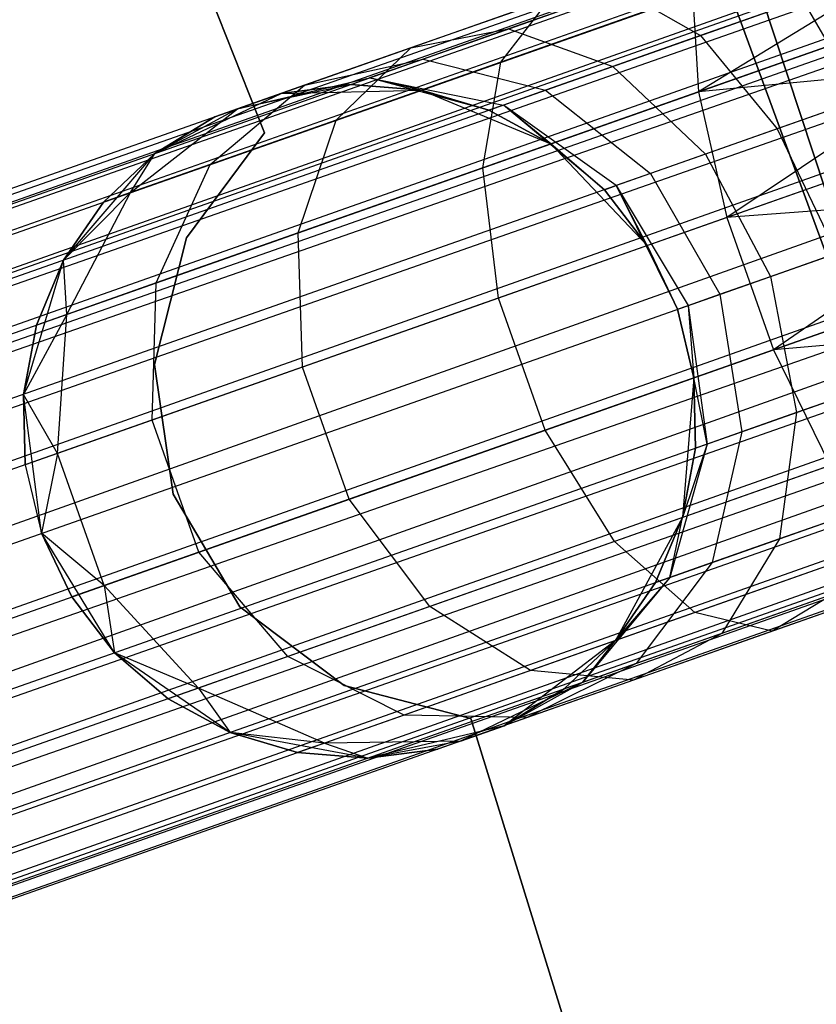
# Model space of a CAD drawing. Extents: x -189 to 189, y -189 to 189.
# Tile 504 of 591: x 56.01 to 58.37, y 18.37 to 21.29. Entities that reach past the tile are written whole.
import ezdxf

# ---------------------------------------------------------------- set-up
doc = ezdxf.new("R2010")
doc.units = 0
doc.header["$LTSCALE"] = 25.4
doc.layers.get('0').update_dxf_attribs({"linetype": 'CONTINUOUS'})

# ---------------------------------------------------------------- blocks, each defined once
blk = doc.blocks.new('CAMELEON-KENAI-C-12244_STL')
at = {"color": 0}
for p, q in [((158.5847, 56.9424, -9.3955), (40.4625, 15.3177, -9.3955)), ((158.5847, 56.9424, -9.3955), (40.4625, 15.3177, -9.6045)), ((158.5847, 56.9424, -9.3955), (40.4625, 15.3177, -9.3955)), ((158.5847, 56.9424, -9.3955), (40.4625, 15.3177, -9.6045)), ((158.5847, 56.9424, -9.3955), (40.477, 15.2767, -9.809)), ((158.5847, 56.9424, -9.3955), (40.477, 15.2767, -9.809)), ((158.5992, 56.9014, -9.809), (40.477, 15.2767, -9.809)), ((158.5992, 56.9014, -9.809), (40.477, 15.2767, -9.809)), ((158.5992, 56.9014, -9.809), (40.5052, 15.1965, -10)), ((158.5992, 56.9014, -9.809), (40.5052, 15.1965, -10)), ((158.5992, 56.9014, -9.809), (40.5461, 15.0806, -10.1691)), ((158.5992, 56.9014, -9.809), (40.5461, 15.0806, -10.1691)), ((158.6274, 56.8212, -9), (40.4625, 15.3177, -9.3955)), ((158.6274, 56.8212, -9), (40.4625, 15.3177, -9.3955)), ((158.6274, 56.8212, -9), (40.477, 15.2767, -9.191)), ((158.6274, 56.8212, -9), (40.477, 15.2767, -9.191)), ((40.5052, 15.1965, -9), (158.6274, 56.8212, -9)), ((40.5052, 15.1965, -9), (158.6274, 56.8212, -9)), ((40.5461, 15.0806, -8.8309), (158.6274, 56.8212, -9)), ((40.5461, 15.0806, -8.8309), (158.6274, 56.8212, -9)), ((158.6683, 56.7053, -10.1691), (40.5461, 15.0806, -10.1691)), ((158.6683, 56.7053, -10.1691), (40.5461, 15.0806, -10.1691)), ((158.6683, 56.7053, -10.1691), (40.5977, 14.9341, -10.309)), ((158.6683, 56.7053, -10.1691), (40.5977, 14.9341, -10.309)), ((40.5461, 15.0806, -8.8309), (158.7199, 56.5588, -8.691)), ((40.5461, 15.0806, -8.8309), (158.7199, 56.5588, -8.691)), ((40.5977, 14.9341, -8.691), (158.7199, 56.5588, -8.691)), ((40.5977, 14.9341, -8.691), (158.7199, 56.5588, -8.691)), ((158.7801, 56.388, -10.4135), (40.5977, 14.9341, -10.309)), ((158.7801, 56.388, -10.4135), (40.5977, 14.9341, -10.309)), ((158.7801, 56.388, -10.4135), (40.6579, 14.7633, -10.4135)), ((158.7801, 56.388, -10.4135), (40.6579, 14.7633, -10.4135)), ((40.7239, 14.5758, -10.4781), (158.7801, 56.388, -10.4135)), ((40.7239, 14.5758, -10.4781), (158.7801, 56.388, -10.4135)), ((40.7931, 14.3797, -10.5), (158.7801, 56.388, -10.4135)), ((40.7931, 14.3797, -10.5), (158.7801, 56.388, -10.4135)), ((40.5977, 14.9341, -8.691), (158.8462, 56.2005, -8.5219)), ((40.5977, 14.9341, -8.691), (158.8462, 56.2005, -8.5219)), ((40.6579, 14.7633, -8.5864), (158.8462, 56.2005, -8.5219)), ((40.6579, 14.7633, -8.5864), (158.8462, 56.2005, -8.5219)), ((158.8462, 56.2005, -8.5219), (40.7239, 14.5758, -8.5219)), ((158.8462, 56.2005, -8.5219), (40.7239, 14.5758, -8.5219)), ((40.7931, 14.3797, -8.5), (158.9153, 56.0044, -8.5)), ((40.7931, 14.3797, -8.5), (158.9153, 56.0044, -8.5)), ((40.7931, 14.3797, -10.5), (158.9153, 56.0044, -10.5)), ((40.7931, 14.3797, -10.5), (158.9153, 56.0044, -10.5)), ((40.8622, 14.1836, -10.4781), (158.9153, 56.0044, -10.5)), ((40.8622, 14.1836, -10.4781), (158.9153, 56.0044, -10.5)), ((40.9282, 13.9961, -10.4135), (158.9153, 56.0044, -10.5)), ((40.9282, 13.9961, -10.4135), (158.9153, 56.0044, -10.5)), ((40.8622, 14.1836, -8.5219), (158.9844, 55.8083, -8.5219)), ((40.8622, 14.1836, -8.5219), (158.9844, 55.8083, -8.5219)), ((159.0504, 55.6208, -10.4135), (40.9282, 13.9961, -10.4135)), ((159.0504, 55.6208, -10.4135), (40.9282, 13.9961, -10.4135)), ((159.0504, 55.6208, -10.4135), (40.9884, 13.8254, -10.309)), ((159.0504, 55.6208, -10.4135), (40.9884, 13.8254, -10.309)), ((159.0504, 55.6208, -10.4135), (41.04, 13.6788, -10.1691)), ((159.0504, 55.6208, -10.4135), (41.04, 13.6788, -10.1691)), ((40.8622, 14.1836, -8.5219), (159.1106, 55.45, -8.691)), ((40.8622, 14.1836, -8.5219), (159.1106, 55.45, -8.691)), ((40.9282, 13.9961, -8.5864), (159.1106, 55.45, -8.691)), ((40.9282, 13.9961, -8.5864), (159.1106, 55.45, -8.691)), ((159.1106, 55.45, -8.691), (40.9884, 13.8254, -8.691)), ((159.1106, 55.45, -8.691), (40.9884, 13.8254, -8.691)), ((159.1622, 55.3035, -10.1691), (41.04, 13.6788, -10.1691)), ((159.1622, 55.3035, -10.1691), (41.04, 13.6788, -10.1691)), ((159.1622, 55.3035, -10.1691), (41.0809, 13.5629, -10)), ((159.1622, 55.3035, -10.1691), (41.0809, 13.5629, -10)), ((159.1622, 55.3035, -10.1691), (41.1091, 13.4827, -9.809)), ((159.1622, 55.3035, -10.1691), (41.1091, 13.4827, -9.809)), ((40.9884, 13.8254, -8.691), (159.2031, 55.1876, -9)), ((40.9884, 13.8254, -8.691), (159.2031, 55.1876, -9)), ((41.04, 13.6788, -8.8309), (159.2031, 55.1876, -9)), ((41.04, 13.6788, -8.8309), (159.2031, 55.1876, -9)), ((159.2031, 55.1876, -9), (41.0809, 13.5629, -9)), ((159.2031, 55.1876, -9), (41.0809, 13.5629, -9)), ((159.2031, 55.1876, -9), (41.1091, 13.4827, -9.191)), ((159.2031, 55.1876, -9), (41.1091, 13.4827, -9.191)), ((159.2314, 55.1074, -9.809), (41.1091, 13.4827, -9.809)), ((159.2314, 55.1074, -9.809), (41.1091, 13.4827, -9.809)), ((159.2314, 55.1074, -9.809), (41.1236, 13.4417, -9.6045)), ((159.2314, 55.1074, -9.809), (41.1236, 13.4417, -9.3955)), ((159.2314, 55.1074, -9.809), (41.1236, 13.4417, -9.6045)), ((159.2314, 55.1074, -9.809), (41.1236, 13.4417, -9.3955)), ((159.2458, 55.0664, -9.3955), (41.1091, 13.4827, -9.191)), ((159.2458, 55.0664, -9.3955), (41.1091, 13.4827, -9.191)), ((159.2458, 55.0664, -9.3955), (41.1236, 13.4417, -9.3955)), ((159.2458, 55.0664, -9.3955), (41.1236, 13.4417, -9.3955)), ((55.7005, 23.5596, -165), (56.7332, 20.9527, -165)), ((56.7332, 20.9527, -167), (55.7005, 23.5596, -167)), ((56.7332, 20.9527, -167), (55.7005, 23.5596, -167)), ((55.7005, 23.5596, -165), (56.7332, 20.9527, -165)), ((57.348, 23.4626, -167), (58.9415, 19.1125, -167)), ((58.9415, 19.1125, -168), (57.348, 23.4626, -168)), ((57.348, 23.4626, -167), (58.9415, 19.1125, -167)), ((58.9415, 19.1125, -168), (57.348, 23.4626, -168)), ((58.1184, 21.6283, -160.5), (59.5882, 17.1721, -160.5)), ((59.5882, 17.1721, -170), (58.1184, 21.6283, -170)), ((59.5882, 17.1721, -170), (58.1184, 21.6283, -170)), ((58.1184, 21.6283, -160.5), (59.5882, 17.1721, -160.5)), ((58.6546, 21.4618, -158.8309), (58.0206, 21.0737, -158.7867)), ((58.6546, 21.4618, -158.8309), (58.0206, 21.0737, -158.7867)), ((58.0035, 21.3627, -159.0852), (57.4348, 21.1623, -159.3349)), ((58.0035, 21.3627, -159.0852), (57.4348, 21.1623, -159.3349)), ((57.7881, 21.3769, -160.0356), (57.4578, 21.2605, -160.3043)), ((57.7881, 21.3769, -160.0356), (57.4578, 21.2605, -160.3043)), ((57.7881, 21.3769, -160.0356), (58.027, 21.2407, -160.3474)), ((57.7881, 21.3769, -160.0356), (58.027, 21.2407, -160.3474)), ((58.0035, 21.3627, -159.0852), (58.0206, 21.0737, -158.7867)), ((58.0035, 21.3627, -159.0852), (58.0206, 21.0737, -158.7867)), ((57.5786, 21.3492, -159.6774), (57.1675, 21.2043, -160.0119)), ((57.5786, 21.3492, -159.6774), (57.1675, 21.2043, -160.0119)), ((57.4348, 21.1623, -159.3349), (57.5786, 21.3492, -159.6774)), ((57.4348, 21.1623, -159.3349), (57.5786, 21.3492, -159.6774)), ((58.3298, 21.3474, -160.2145), (58.027, 21.2407, -160.3474)), ((58.3298, 21.3474, -160.2145), (58.027, 21.2407, -160.3474)), ((58.3298, 21.3474, -160.2145), (58.5012, 21.0511, -160.4506)), ((58.3298, 21.3474, -160.2145), (58.5012, 21.0511, -160.4506)), ((58.7063, 21.3153, -158.691), (58.0206, 21.0737, -158.7867)), ((58.7063, 21.3153, -158.691), (58.0206, 21.0737, -158.7867)), ((57.1675, 21.2043, -160.0119), (57.4578, 21.2605, -160.3043)), ((57.1675, 21.2043, -160.0119), (57.4578, 21.2605, -160.3043)), ((57.4578, 21.2605, -160.3043), (57.2043, 21.1712, -160.6545)), ((57.4578, 21.2605, -160.3043), (57.2043, 21.1712, -160.6545)), ((57.4578, 21.2605, -160.3043), (57.7671, 21.1491, -160.5589)), ((57.4578, 21.2605, -160.3043), (57.7671, 21.1491, -160.5589)), ((58.027, 21.2407, -160.3474), (57.7671, 21.1491, -160.5589)), ((58.027, 21.2407, -160.3474), (57.7671, 21.1491, -160.5589)), ((58.027, 21.2407, -160.3474), (58.2541, 20.964, -160.5591)), ((58.027, 21.2407, -160.3474), (58.2541, 20.964, -160.5591)), ((57.1675, 21.2043, -160.0119), (56.8521, 21.0932, -160.4477)), ((57.1675, 21.2043, -160.0119), (56.8521, 21.0932, -160.4477)), ((56.9465, 20.9902, -159.7322), (57.1675, 21.2043, -160.0119)), ((56.9465, 20.9902, -159.7322), (57.1675, 21.2043, -160.0119)), ((56.8521, 21.0932, -160.4477), (57.2043, 21.1712, -160.6545)), ((56.8521, 21.0932, -160.4477), (57.2043, 21.1712, -160.6545)), ((57.4348, 21.1623, -159.3349), (56.9465, 20.9902, -159.7322)), ((57.4348, 21.1623, -159.3349), (56.9465, 20.9902, -159.7322)), ((57.2043, 21.1712, -160.6545), (57.045, 21.1151, -161.0623)), ((57.2043, 21.1712, -160.6545), (57.045, 21.1151, -161.0623)), ((57.2043, 21.1712, -160.6545), (57.5676, 21.0788, -160.8346)), ((57.2043, 21.1712, -160.6545), (57.5676, 21.0788, -160.8346)), ((57.3816, 20.8485, -159.0673), (57.4348, 21.1623, -159.3349)), ((57.3816, 20.8485, -159.0673), (57.4348, 21.1623, -159.3349)), ((57.7671, 21.1491, -160.5589), (57.5676, 21.0788, -160.8346)), ((57.7671, 21.1491, -160.5589), (57.5676, 21.0788, -160.8346)), ((57.7671, 21.1491, -160.5589), (58.0419, 20.8892, -160.7318)), ((57.7671, 21.1491, -160.5589), (58.0419, 20.8892, -160.7318)), ((58.7664, 21.1446, -158.5865), (58.0206, 21.0737, -158.7867)), ((58.7664, 21.1446, -158.5865), (58.0206, 21.0737, -158.7867)), ((58.7664, 21.1446, -158.5865), (58.1055, 20.7009, -158.6233)), ((58.7664, 21.1446, -158.5865), (58.1055, 20.7009, -158.6233)), ((56.6538, 21.0233, -160.9553), (57.045, 21.1151, -161.0623)), ((56.6538, 21.0233, -160.9553), (57.045, 21.1151, -161.0623)), ((56.9907, 21.0959, -161.5), (56.6538, 21.0233, -160.9553)), ((56.9907, 21.0959, -161.5), (56.6538, 21.0233, -160.9553)), ((56.9907, 21.0959, -161.5), (56.7834, 21.069, -161.5)), ((56.7834, 21.069, -167), (56.9907, 21.0959, -161.5)), ((56.9907, 21.0959, -161.5), (56.7834, 21.069, -161.5)), ((56.7834, 21.069, -167), (56.9907, 21.0959, -161.5)), ((56.9907, 21.0959, -161.5), (57.045, 21.1151, -161.0623)), ((56.9907, 21.0959, -161.5), (57.045, 21.1151, -161.0623)), ((57.1991, 21.0792, -161.5), (56.9907, 21.0959, -161.5)), ((56.9907, 21.0959, -161.5), (57.1991, 21.0792, -167)), ((56.9907, 21.0959, -161.5), (57.1991, 21.0792, -167)), ((57.1991, 21.0792, -161.5), (56.9907, 21.0959, -161.5)), ((57.045, 21.1151, -161.0623), (57.4422, 21.0346, -161.1555)), ((57.3994, 21.0195, -161.5), (57.045, 21.1151, -161.0623)), ((57.1991, 21.0792, -161.5), (57.045, 21.1151, -161.0623)), ((57.3994, 21.0195, -161.5), (57.045, 21.1151, -161.0623)), ((57.1991, 21.0792, -161.5), (57.045, 21.1151, -161.0623)), ((57.045, 21.1151, -161.0623), (57.4422, 21.0346, -161.1555)), ((56.4078, 20.8905, -167), (56.7834, 21.069, -167)), ((56.4078, 20.8905, -167), (56.7834, 21.069, -167)), ((56.5718, 20.8582, -160.25), (56.8521, 21.0932, -160.4477)), ((56.5718, 20.8582, -160.25), (56.8521, 21.0932, -160.4477)), ((56.5862, 20.9995, -161.5), (56.7834, 21.069, -167)), ((56.5862, 20.9995, -161.5), (56.7834, 21.069, -167)), ((56.8521, 21.0932, -160.4477), (56.6538, 21.0233, -160.9553)), ((56.8521, 21.0932, -160.4477), (56.6538, 21.0233, -160.9553)), ((56.7834, 21.069, -161.5), (56.6538, 21.0233, -160.9553)), ((56.7834, 21.069, -161.5), (56.6538, 21.0233, -160.9553)), ((56.7834, 21.069, -167), (57.1991, 21.0792, -167)), ((56.7834, 21.069, -167), (57.1991, 21.0792, -167)), ((56.7834, 21.069, -161.5), (56.7834, 21.069, -167)), ((56.7834, 21.069, -161.5), (56.7834, 21.069, -167)), ((57.1991, 21.0792, -167), (57.583, 20.9195, -167)), ((57.3994, 21.0195, -161.5), (57.1991, 21.0792, -161.5)), ((57.1991, 21.0792, -167), (57.3994, 21.0195, -161.5)), ((57.1991, 21.0792, -167), (57.583, 20.9195, -167)), ((57.1991, 21.0792, -161.5), (57.1991, 21.0792, -167)), ((57.1991, 21.0792, -161.5), (57.1991, 21.0792, -167)), ((57.3994, 21.0195, -161.5), (57.1991, 21.0792, -161.5)), ((57.1991, 21.0792, -167), (57.3994, 21.0195, -161.5)), ((58.0206, 21.0737, -158.7867), (57.3816, 20.8485, -159.0673)), ((58.0206, 21.0737, -158.7867), (57.3816, 20.8485, -159.0673)), ((57.5676, 21.0788, -160.8346), (57.4422, 21.0346, -161.1555)), ((57.5676, 21.0788, -160.8346), (57.4422, 21.0346, -161.1555)), ((57.5676, 21.0788, -160.8346), (57.879, 20.8319, -160.9568)), ((57.5676, 21.0788, -160.8346), (57.879, 20.8319, -160.9568)), ((58.0206, 21.0737, -158.7867), (58.1055, 20.7009, -158.6233)), ((58.0206, 21.0737, -158.7867), (58.1055, 20.7009, -158.6233)), ((58.5012, 21.0511, -160.4506), (58.2541, 20.964, -160.5591)), ((58.5012, 21.0511, -160.4506), (58.2541, 20.964, -160.5591)), ((56.3362, 20.7752, -160.853), (56.6538, 21.0233, -160.9553)), ((56.3362, 20.7752, -160.853), (56.6538, 21.0233, -160.9553)), ((56.6538, 21.0233, -160.9553), (56.4078, 20.8905, -161.5)), ((56.6538, 21.0233, -160.9553), (56.4078, 20.8905, -161.5)), ((56.6538, 21.0233, -160.9553), (56.5862, 20.9995, -161.5)), ((56.6538, 21.0233, -160.9553), (56.5862, 20.9995, -161.5)), ((57.4422, 21.0346, -161.1555), (57.3994, 21.0195, -161.5)), ((57.4422, 21.0346, -161.1555), (57.3994, 21.0195, -161.5)), ((57.583, 20.9195, -161.5), (57.3994, 21.0195, -161.5)), ((57.3994, 21.0195, -161.5), (57.583, 20.9195, -167)), ((57.3994, 21.0195, -161.5), (57.583, 20.9195, -167)), ((57.583, 20.9195, -161.5), (57.3994, 21.0195, -161.5)), ((57.7767, 20.7958, -161.2188), (57.4422, 21.0346, -161.1555)), ((57.7417, 20.7835, -161.5), (57.4422, 21.0346, -161.1555)), ((57.7767, 20.7958, -161.2188), (57.4422, 21.0346, -161.1555)), ((57.7417, 20.7835, -161.5), (57.4422, 21.0346, -161.1555)), ((57.583, 20.9195, -161.5), (57.4422, 21.0346, -161.1555)), ((57.583, 20.9195, -161.5), (57.4422, 21.0346, -161.1555)), ((56.5862, 20.9995, -161.5), (56.4078, 20.8905, -161.5)), ((56.4078, 20.8905, -167), (56.5862, 20.9995, -161.5)), ((56.5862, 20.9995, -161.5), (56.4078, 20.8905, -161.5)), ((56.4078, 20.8905, -167), (56.5862, 20.9995, -161.5)), ((56.9465, 20.9902, -159.7322), (56.5718, 20.8582, -160.25)), ((56.9465, 20.9902, -159.7322), (56.5718, 20.8582, -160.25)), ((56.8329, 20.6552, -159.5137), (56.9465, 20.9902, -159.7322)), ((56.8329, 20.6552, -159.5137), (56.9465, 20.9902, -159.7322)), ((56.7332, 20.9527, -165), (56.502, 20.6409, -165)), ((56.502, 20.6409, -167), (56.7332, 20.9527, -167)), ((56.502, 20.6409, -167), (56.7332, 20.9527, -167)), ((56.7332, 20.9527, -165), (56.502, 20.6409, -165)), ((56.7332, 20.9527, -165), (56.7332, 20.9527, -167)), ((56.7332, 20.9527, -165), (56.7332, 20.9527, -167)), ((58.2541, 20.964, -160.5591), (58.0419, 20.8892, -160.7318)), ((58.2541, 20.964, -160.5591), (58.0419, 20.8892, -160.7318)), ((58.8325, 20.957, -158.5219), (58.1055, 20.7009, -158.6233)), ((58.8325, 20.957, -158.5219), (58.1055, 20.7009, -158.6233)), ((58.2541, 20.964, -160.5591), (58.43, 20.5948, -160.634)), ((58.2541, 20.964, -160.5591), (58.43, 20.5948, -160.634)), ((57.583, 20.9195, -167), (57.8688, 20.6174, -167)), ((57.7417, 20.7835, -161.5), (57.583, 20.9195, -161.5)), ((57.583, 20.9195, -167), (57.7417, 20.7835, -161.5)), ((57.583, 20.9195, -167), (57.8688, 20.6174, -167)), ((57.583, 20.9195, -161.5), (57.583, 20.9195, -167)), ((57.583, 20.9195, -161.5), (57.583, 20.9195, -167)), ((57.7417, 20.7835, -161.5), (57.583, 20.9195, -161.5)), ((57.583, 20.9195, -167), (57.7417, 20.7835, -161.5)), ((56.1372, 20.5747, -167), (56.4078, 20.8905, -167)), ((56.1372, 20.5747, -167), (56.4078, 20.8905, -167)), ((56.4078, 20.8905, -161.5), (56.2559, 20.7469, -161.5)), ((56.2559, 20.7469, -161.5), (56.4078, 20.8905, -167)), ((56.2559, 20.7469, -161.5), (56.4078, 20.8905, -167)), ((56.4078, 20.8905, -161.5), (56.2559, 20.7469, -161.5)), ((56.3362, 20.7752, -160.853), (56.4078, 20.8905, -161.5)), ((56.3362, 20.7752, -160.853), (56.4078, 20.8905, -161.5)), ((56.4078, 20.8905, -161.5), (56.4078, 20.8905, -167)), ((56.4078, 20.8905, -161.5), (56.4078, 20.8905, -167)), ((58.0419, 20.8892, -160.7318), (57.879, 20.8319, -160.9568)), ((58.0419, 20.8892, -160.7318), (57.879, 20.8319, -160.9568)), ((58.0419, 20.8892, -160.7318), (58.2347, 20.5259, -160.7929)), ((58.0419, 20.8892, -160.7318), (58.2347, 20.5259, -160.7929)), ((56.5718, 20.8582, -160.25), (56.3362, 20.7752, -160.853)), ((56.5718, 20.8582, -160.25), (56.3362, 20.7752, -160.853)), ((56.4119, 20.5068, -160.0955), (56.5718, 20.8582, -160.25)), ((56.4119, 20.5068, -160.0955), (56.5718, 20.8582, -160.25)), ((57.3816, 20.8485, -159.0673), (56.8329, 20.6552, -159.5137)), ((57.3816, 20.8485, -159.0673), (56.8329, 20.6552, -159.5137)), ((57.4281, 20.4621, -158.9209), (57.3816, 20.8485, -159.0673)), ((57.4281, 20.4621, -158.9209), (57.3816, 20.8485, -159.0673)), ((57.879, 20.8319, -160.9568), (57.7767, 20.7958, -161.2188)), ((57.879, 20.8319, -160.9568), (57.7767, 20.7958, -161.2188)), ((57.879, 20.8319, -160.9568), (58.0848, 20.4731, -161)), ((57.879, 20.8319, -160.9568), (58.0848, 20.4731, -161)), ((56.3362, 20.7752, -160.853), (56.1372, 20.5747, -161.5)), ((56.3362, 20.7752, -160.853), (56.1372, 20.5747, -161.5)), ((56.1472, 20.4135, -160.773), (56.3362, 20.7752, -160.853)), ((56.1472, 20.4135, -160.773), (56.3362, 20.7752, -160.853)), ((56.3362, 20.7752, -160.853), (56.2559, 20.7469, -161.5)), ((56.3362, 20.7752, -160.853), (56.2559, 20.7469, -161.5)), ((57.7417, 20.7835, -161.5), (57.7767, 20.7958, -161.2188)), ((57.7417, 20.7835, -161.5), (57.7767, 20.7958, -161.2188)), ((57.8688, 20.6174, -161.5), (57.7417, 20.7835, -161.5)), ((57.7417, 20.7835, -161.5), (57.8688, 20.6174, -167)), ((57.7417, 20.7835, -161.5), (57.8688, 20.6174, -167)), ((57.8688, 20.6174, -161.5), (57.7417, 20.7835, -161.5)), ((57.8688, 20.6174, -161.5), (57.7767, 20.7958, -161.2188)), ((57.7767, 20.7958, -161.2188), (57.9585, 20.4286, -161.5)), ((57.8688, 20.6174, -161.5), (57.7767, 20.7958, -161.2188)), ((57.7767, 20.7958, -161.2188), (57.9585, 20.4286, -161.5)), ((57.7767, 20.7958, -161.2188), (57.9906, 20.4399, -161.2412)), ((57.7767, 20.7958, -161.2188), (57.9906, 20.4399, -161.2412)), ((56.2559, 20.7469, -161.5), (56.1372, 20.5747, -161.5)), ((56.1372, 20.5747, -167), (56.2559, 20.7469, -161.5)), ((56.2559, 20.7469, -161.5), (56.1372, 20.5747, -161.5)), ((56.1372, 20.5747, -167), (56.2559, 20.7469, -161.5)), ((58.9016, 20.7609, -158.5), (58.1055, 20.7009, -158.6233)), ((58.9016, 20.7609, -158.5), (58.1055, 20.7009, -158.6233)), ((58.9016, 20.7609, -158.5), (58.2437, 20.3087, -158.6233)), ((58.9016, 20.7609, -158.5), (58.2437, 20.3087, -158.6233)), ((58.1055, 20.7009, -158.6233), (57.4281, 20.4621, -158.9209)), ((58.1055, 20.7009, -158.6233), (57.4281, 20.4621, -158.9209)), ((58.1055, 20.7009, -158.6233), (58.2437, 20.3087, -158.6233)), ((58.1055, 20.7009, -158.6233), (58.2437, 20.3087, -158.6233)), ((56.502, 20.6409, -165), (56.407, 20.2645, -165)), ((56.407, 20.2645, -167), (56.502, 20.6409, -167)), ((56.407, 20.2645, -167), (56.502, 20.6409, -167)), ((56.502, 20.6409, -165), (56.407, 20.2645, -165)), ((56.8329, 20.6552, -159.5137), (56.4119, 20.5068, -160.0955)), ((56.8329, 20.6552, -159.5137), (56.4119, 20.5068, -160.0955)), ((56.502, 20.6409, -165), (56.502, 20.6409, -167)), ((56.502, 20.6409, -165), (56.502, 20.6409, -167)), ((56.8464, 20.2571, -159.3941), (56.8329, 20.6552, -159.5137)), ((56.8464, 20.2571, -159.3941), (56.8329, 20.6552, -159.5137)), ((57.8688, 20.6174, -167), (57.9585, 20.4286, -167)), ((57.9585, 20.4286, -161.5), (57.8688, 20.6174, -161.5)), ((57.8688, 20.6174, -161.5), (57.8688, 20.6174, -167)), ((57.8688, 20.6174, -161.5), (57.8688, 20.6174, -167)), ((57.9585, 20.4286, -161.5), (57.8688, 20.6174, -161.5)), ((57.8688, 20.6174, -167), (57.9585, 20.4286, -167)), ((56.0185, 20.1762, -167), (56.1372, 20.5747, -167)), ((56.0185, 20.1762, -167), (56.1372, 20.5747, -167)), ((56.1372, 20.5747, -161.5), (56.0569, 20.3817, -161.5)), ((56.0569, 20.3817, -161.5), (56.1372, 20.5747, -167)), ((56.0569, 20.3817, -161.5), (56.1372, 20.5747, -167)), ((56.1372, 20.5747, -161.5), (56.0569, 20.3817, -161.5)), ((56.1472, 20.4135, -160.773), (56.1372, 20.5747, -161.5)), ((56.1472, 20.4135, -160.773), (56.1372, 20.5747, -161.5)), ((56.1372, 20.5747, -161.5), (56.1372, 20.5747, -167)), ((56.1372, 20.5747, -161.5), (56.1372, 20.5747, -167)), ((58.2347, 20.5259, -160.7929), (58.43, 20.5948, -160.634)), ((58.2347, 20.5259, -160.7929), (58.43, 20.5948, -160.634)), ((58.9707, 20.5649, -158.5219), (58.2437, 20.3087, -158.6233)), ((58.9707, 20.5649, -158.5219), (58.2437, 20.3087, -158.6233)), ((58.0848, 20.4731, -161), (58.2347, 20.5259, -160.7929)), ((58.0848, 20.4731, -161), (58.2347, 20.5259, -160.7929)), ((58.2347, 20.5259, -160.7929), (58.3122, 20.122, -160.7318)), ((58.2347, 20.5259, -160.7929), (58.3122, 20.122, -160.7318)), ((56.4119, 20.5068, -160.0955), (56.1472, 20.4135, -160.773)), ((56.4119, 20.5068, -160.0955), (56.1472, 20.4135, -160.773)), ((56.4, 20.0998, -160.0109), (56.4119, 20.5068, -160.0955)), ((56.4, 20.0998, -160.0109), (56.4119, 20.5068, -160.0955)), ((57.4281, 20.4621, -158.9209), (56.8464, 20.2571, -159.3941)), ((57.4281, 20.4621, -158.9209), (56.8464, 20.2571, -159.3941)), ((57.5663, 20.07, -158.9209), (57.4281, 20.4621, -158.9209)), ((57.5663, 20.07, -158.9209), (57.4281, 20.4621, -158.9209)), ((57.9906, 20.4399, -161.2412), (58.0848, 20.4731, -161)), ((57.9906, 20.4399, -161.2412), (58.0848, 20.4731, -161)), ((58.0848, 20.4731, -161), (58.1494, 20.0646, -160.9568)), ((58.0848, 20.4731, -161), (58.1494, 20.0646, -160.9568)), ((57.9585, 20.4286, -161.5), (57.9906, 20.4399, -161.2412)), ((57.9585, 20.4286, -161.5), (57.9906, 20.4399, -161.2412)), ((57.9585, 20.4286, -167), (58.007, 20.2252, -167)), ((58.007, 20.2252, -161.5), (57.9585, 20.4286, -161.5)), ((57.9585, 20.4286, -161.5), (57.9585, 20.4286, -167)), ((57.9585, 20.4286, -161.5), (57.9585, 20.4286, -167)), ((58.007, 20.2252, -161.5), (57.9585, 20.4286, -161.5)), ((57.9585, 20.4286, -167), (58.007, 20.2252, -167)), ((57.9906, 20.4399, -161.2412), (58.007, 20.2252, -161.5)), ((57.9906, 20.4399, -161.2412), (58.007, 20.2252, -161.5)), ((57.9906, 20.4399, -161.2412), (58.047, 20.0285, -161.2188)), ((57.9906, 20.4399, -161.2412), (58.047, 20.0285, -161.2188)), ((56.1472, 20.4135, -160.773), (56.0185, 20.1762, -161.5)), ((56.1472, 20.4135, -160.773), (56.0185, 20.1762, -161.5)), ((56.1472, 20.4135, -160.773), (56.0569, 20.3817, -161.5)), ((56.1472, 20.4135, -160.773), (56.0569, 20.3817, -161.5)), ((56.1194, 20.001, -160.7292), (56.1472, 20.4135, -160.773)), ((56.1194, 20.001, -160.7292), (56.1472, 20.4135, -160.773)), ((56.0569, 20.3817, -161.5), (56.0185, 20.1762, -161.5)), ((56.0185, 20.1762, -167), (56.0569, 20.3817, -161.5)), ((56.0569, 20.3817, -161.5), (56.0185, 20.1762, -161.5)), ((56.0185, 20.1762, -167), (56.0569, 20.3817, -161.5)), ((59.0368, 20.3773, -158.5865), (58.2437, 20.3087, -158.6233)), ((59.0368, 20.3773, -158.5865), (58.2437, 20.3087, -158.6233)), ((58.2437, 20.3087, -158.6233), (57.5663, 20.07, -158.9209)), ((58.2437, 20.3087, -158.6233), (57.5663, 20.07, -158.9209)), ((58.2437, 20.3087, -158.6233), (58.4113, 19.9649, -158.7867)), ((58.2437, 20.3087, -158.6233), (58.4113, 19.9649, -158.7867)), ((56.8464, 20.2571, -159.3941), (56.4, 20.0998, -160.0109)), ((56.8464, 20.2571, -159.3941), (56.4, 20.0998, -160.0109)), ((56.407, 20.2645, -165), (56.407, 20.2645, -167)), ((56.407, 20.2645, -165), (56.407, 20.2645, -167)), ((56.407, 20.2645, -165), (56.4625, 19.8803, -165)), ((56.4625, 19.8803, -167), (56.407, 20.2645, -167)), ((56.4625, 19.8803, -167), (56.407, 20.2645, -167)), ((56.407, 20.2645, -165), (56.4625, 19.8803, -165)), ((56.9846, 19.865, -159.3941), (56.8464, 20.2571, -159.3941)), ((56.9846, 19.865, -159.3941), (56.8464, 20.2571, -159.3941)), ((58.007, 20.2252, -167), (57.9737, 19.8107, -167)), ((58.007, 20.2252, -167), (57.9737, 19.8107, -167)), ((58.047, 20.0285, -161.2188), (58.007, 20.2252, -161.5)), ((58.047, 20.0285, -161.2188), (58.007, 20.2252, -161.5)), ((58.0121, 20.0162, -161.5), (58.007, 20.2252, -161.5)), ((58.007, 20.2252, -167), (58.0121, 20.0162, -161.5)), ((58.007, 20.2252, -161.5), (58.007, 20.2252, -167)), ((58.007, 20.2252, -161.5), (58.007, 20.2252, -167)), ((58.0121, 20.0162, -161.5), (58.007, 20.2252, -161.5)), ((58.007, 20.2252, -167), (58.0121, 20.0162, -161.5)), ((58.5245, 20.1968, -160.5591), (58.3122, 20.122, -160.7318)), ((58.5245, 20.1968, -160.5591), (58.3122, 20.122, -160.7318)), ((56.0722, 19.7639, -167), (56.0185, 20.1762, -167)), ((56.1194, 20.001, -160.7292), (56.0185, 20.1762, -161.5)), ((56.0185, 20.1762, -161.5), (56.0237, 19.9672, -161.5)), ((56.1194, 20.001, -160.7292), (56.0185, 20.1762, -161.5)), ((56.0237, 19.9672, -161.5), (56.0185, 20.1762, -167)), ((56.0722, 19.7639, -167), (56.0185, 20.1762, -167)), ((56.0237, 19.9672, -161.5), (56.0185, 20.1762, -167)), ((56.0185, 20.1762, -161.5), (56.0237, 19.9672, -161.5)), ((56.0185, 20.1762, -161.5), (56.0185, 20.1762, -167)), ((56.0185, 20.1762, -161.5), (56.0185, 20.1762, -167)), ((58.3122, 20.122, -160.7318), (58.1494, 20.0646, -160.9568)), ((58.3122, 20.122, -160.7318), (58.1494, 20.0646, -160.9568)), ((58.3122, 20.122, -160.7318), (58.261, 19.7473, -160.5589)), ((58.3122, 20.122, -160.7318), (58.261, 19.7473, -160.5589)), ((56.4, 20.0998, -160.0109), (56.1194, 20.001, -160.7292)), ((56.4, 20.0998, -160.0109), (56.1194, 20.001, -160.7292)), ((56.5382, 19.7077, -160.0109), (56.4, 20.0998, -160.0109)), ((56.5382, 19.7077, -160.0109), (56.4, 20.0998, -160.0109)), ((57.5663, 20.07, -158.9209), (56.9846, 19.865, -159.3941)), ((57.5663, 20.07, -158.9209), (56.9846, 19.865, -159.3941)), ((57.7723, 19.7398, -159.0673), (57.5663, 20.07, -158.9209)), ((57.7723, 19.7398, -159.0673), (57.5663, 20.07, -158.9209)), ((58.1494, 20.0646, -160.9568), (58.047, 20.0285, -161.2188)), ((58.1494, 20.0646, -160.9568), (58.047, 20.0285, -161.2188)), ((58.1494, 20.0646, -160.9568), (58.0616, 19.677, -160.8346)), ((58.1494, 20.0646, -160.9568), (58.0616, 19.677, -160.8346)), ((58.047, 20.0285, -161.2188), (57.9362, 19.6328, -161.1555)), ((58.047, 20.0285, -161.2188), (57.9362, 19.6328, -161.1555)), ((58.047, 20.0285, -161.2188), (57.9737, 19.8107, -161.5)), ((58.047, 20.0285, -161.2188), (57.9737, 19.8107, -161.5)), ((57.9737, 19.8107, -161.5), (58.0121, 20.0162, -161.5)), ((58.0121, 20.0162, -161.5), (57.9737, 19.8107, -167)), ((58.0121, 20.0162, -161.5), (57.9737, 19.8107, -167)), ((57.9737, 19.8107, -161.5), (58.0121, 20.0162, -161.5)), ((58.047, 20.0285, -161.2188), (58.0121, 20.0162, -161.5)), ((58.047, 20.0285, -161.2188), (58.0121, 20.0162, -161.5)), ((56.1194, 20.001, -160.7292), (56.0237, 19.9672, -161.5)), ((56.1194, 20.001, -160.7292), (56.0237, 19.9672, -161.5)), ((56.1194, 20.001, -160.7292), (56.0722, 19.7639, -161.5)), ((56.1194, 20.001, -160.7292), (56.0722, 19.7639, -161.5)), ((56.2576, 19.6088, -160.7292), (56.1194, 20.001, -160.7292)), ((56.2576, 19.6088, -160.7292), (56.1194, 20.001, -160.7292)), ((56.0237, 19.9672, -161.5), (56.0722, 19.7639, -161.5)), ((56.0237, 19.9672, -161.5), (56.0722, 19.7639, -161.5)), ((56.0237, 19.9672, -161.5), (56.0722, 19.7639, -167)), ((56.0237, 19.9672, -161.5), (56.0722, 19.7639, -167)), ((58.4113, 19.9649, -158.7867), (57.7723, 19.7398, -159.0673)), ((58.4113, 19.9649, -158.7867), (57.7723, 19.7398, -159.0673)), ((56.4625, 19.8803, -165), (56.4625, 19.8803, -167)), ((56.4625, 19.8803, -165), (56.4625, 19.8803, -167)), ((56.4625, 19.8803, -165), (56.6601, 19.5462, -165)), ((56.6601, 19.5462, -167), (56.4625, 19.8803, -167)), ((56.6601, 19.5462, -167), (56.4625, 19.8803, -167)), ((56.4625, 19.8803, -165), (56.6601, 19.5462, -165)), ((56.9846, 19.865, -159.3941), (56.5382, 19.7077, -160.0109)), ((56.9846, 19.865, -159.3941), (56.5382, 19.7077, -160.0109)), ((57.2236, 19.5464, -159.5137), (56.9846, 19.865, -159.3941)), ((57.2236, 19.5464, -159.5137), (56.9846, 19.865, -159.3941)), ((58.521, 19.8389, -160.3474), (58.261, 19.7473, -160.5589)), ((58.521, 19.8389, -160.3474), (58.261, 19.7473, -160.5589)), ((57.9737, 19.8107, -167), (57.7747, 19.4456, -167)), ((57.9737, 19.8107, -167), (57.7747, 19.4456, -167)), ((57.8934, 19.6177, -161.5), (57.9737, 19.8107, -161.5)), ((57.9737, 19.8107, -167), (57.8934, 19.6177, -161.5)), ((57.8934, 19.6177, -161.5), (57.9737, 19.8107, -161.5)), ((57.9737, 19.8107, -167), (57.8934, 19.6177, -161.5)), ((57.9362, 19.6328, -161.1555), (57.9737, 19.8107, -161.5)), ((57.9362, 19.6328, -161.1555), (57.9737, 19.8107, -161.5)), ((57.9737, 19.8107, -161.5), (57.9737, 19.8107, -167)), ((57.9737, 19.8107, -161.5), (57.9737, 19.8107, -167)), ((56.2889, 19.409, -167), (56.0722, 19.7639, -167)), ((56.2576, 19.6088, -160.7292), (56.0722, 19.7639, -161.5)), ((56.0722, 19.7639, -161.5), (56.1619, 19.5751, -161.5)), ((56.2576, 19.6088, -160.7292), (56.0722, 19.7639, -161.5)), ((56.1619, 19.5751, -161.5), (56.0722, 19.7639, -167)), ((56.2889, 19.409, -167), (56.0722, 19.7639, -167)), ((56.0722, 19.7639, -161.5), (56.1619, 19.5751, -161.5)), ((56.0722, 19.7639, -161.5), (56.0722, 19.7639, -167)), ((56.1619, 19.5751, -161.5), (56.0722, 19.7639, -167)), ((56.0722, 19.7639, -161.5), (56.0722, 19.7639, -167)), ((57.7723, 19.7398, -159.0673), (57.2236, 19.5464, -159.5137)), ((57.7723, 19.7398, -159.0673), (57.2236, 19.5464, -159.5137)), ((58.0105, 19.5287, -159.3349), (57.7723, 19.7398, -159.0673)), ((58.0105, 19.5287, -159.3349), (57.7723, 19.7398, -159.0673)), ((58.5792, 19.7291, -159.0852), (58.0105, 19.5287, -159.3349)), ((58.5792, 19.7291, -159.0852), (58.0105, 19.5287, -159.3349)), ((58.261, 19.7473, -160.5589), (58.0616, 19.677, -160.8346)), ((58.261, 19.7473, -160.5589), (58.0616, 19.677, -160.8346)), ((58.261, 19.7473, -160.5589), (58.09, 19.4666, -160.3043)), ((58.261, 19.7473, -160.5589), (58.09, 19.4666, -160.3043)), ((56.5382, 19.7077, -160.0109), (56.2576, 19.6088, -160.7292)), ((56.5382, 19.7077, -160.0109), (56.2576, 19.6088, -160.7292)), ((56.8026, 19.3981, -160.0955), (56.5382, 19.7077, -160.0109)), ((56.8026, 19.3981, -160.0955), (56.5382, 19.7077, -160.0109)), ((58.0616, 19.677, -160.8346), (57.8365, 19.3772, -160.6545)), ((58.0616, 19.677, -160.8346), (57.8365, 19.3772, -160.6545)), ((58.0616, 19.677, -160.8346), (57.9362, 19.6328, -161.1555)), ((58.0616, 19.677, -160.8346), (57.9362, 19.6328, -161.1555)), ((58.7184, 19.6419, -159.4672), (58.2397, 19.4732, -159.6774)), ((58.7184, 19.6419, -159.4672), (58.2397, 19.4732, -159.6774)), ((56.2576, 19.6088, -160.7292), (56.1619, 19.5751, -161.5)), ((56.2576, 19.6088, -160.7292), (56.1619, 19.5751, -161.5)), ((56.5379, 19.3048, -160.773), (56.2576, 19.6088, -160.7292)), ((56.2576, 19.6088, -160.7292), (56.2889, 19.409, -161.5)), ((56.2576, 19.6088, -160.7292), (56.2889, 19.409, -161.5)), ((56.5379, 19.3048, -160.773), (56.2576, 19.6088, -160.7292)), ((57.9362, 19.6328, -161.1555), (57.6772, 19.3211, -161.0623)), ((57.9362, 19.6328, -161.1555), (57.6772, 19.3211, -161.0623)), ((57.9362, 19.6328, -161.1555), (57.7747, 19.4456, -161.5)), ((57.9362, 19.6328, -161.1555), (57.7747, 19.4456, -161.5)), ((57.7747, 19.4456, -161.5), (57.8934, 19.6177, -161.5)), ((57.8934, 19.6177, -161.5), (57.7747, 19.4456, -167)), ((57.8934, 19.6177, -161.5), (57.7747, 19.4456, -167)), ((57.7747, 19.4456, -161.5), (57.8934, 19.6177, -161.5)), ((57.9362, 19.6328, -161.1555), (57.8934, 19.6177, -161.5)), ((57.9362, 19.6328, -161.1555), (57.8934, 19.6177, -161.5)), ((56.1619, 19.5751, -161.5), (56.2889, 19.409, -161.5)), ((56.2889, 19.409, -167), (56.1619, 19.5751, -161.5)), ((56.1619, 19.5751, -161.5), (56.2889, 19.409, -161.5)), ((56.2889, 19.409, -167), (56.1619, 19.5751, -161.5)), ((58.4203, 19.583, -160.0356), (58.09, 19.4666, -160.3043)), ((58.4203, 19.583, -160.0356), (58.09, 19.4666, -160.3043)), ((58.4203, 19.583, -160.0356), (58.2397, 19.4732, -159.6774)), ((58.4203, 19.583, -160.0356), (58.2397, 19.4732, -159.6774)), ((56.6601, 19.5462, -165), (56.6601, 19.5462, -167)), ((56.6601, 19.5462, -165), (56.6601, 19.5462, -167)), ((56.6601, 19.5462, -165), (56.97, 19.3125, -165)), ((56.97, 19.3125, -167), (56.6601, 19.5462, -167)), ((56.97, 19.3125, -167), (56.6601, 19.5462, -167)), ((56.6601, 19.5462, -165), (56.97, 19.3125, -165)), ((57.2236, 19.5464, -159.5137), (56.8026, 19.3981, -160.0955)), ((57.2236, 19.5464, -159.5137), (56.8026, 19.3981, -160.0955)), ((57.5222, 19.3566, -159.7322), (57.2236, 19.5464, -159.5137)), ((57.5222, 19.3566, -159.7322), (57.2236, 19.5464, -159.5137)), ((58.0105, 19.5287, -159.3349), (57.5222, 19.3566, -159.7322)), ((58.0105, 19.5287, -159.3349), (57.5222, 19.3566, -159.7322)), ((58.2397, 19.4732, -159.6774), (58.0105, 19.5287, -159.3349)), ((58.2397, 19.4732, -159.6774), (58.0105, 19.5287, -159.3349)), ((58.2397, 19.4732, -159.6774), (57.8286, 19.3284, -160.0119)), ((58.2397, 19.4732, -159.6774), (57.8286, 19.3284, -160.0119)), ((58.09, 19.4666, -160.3043), (57.8286, 19.3284, -160.0119)), ((58.09, 19.4666, -160.3043), (57.8286, 19.3284, -160.0119)), ((58.09, 19.4666, -160.3043), (57.8365, 19.3772, -160.6545)), ((58.09, 19.4666, -160.3043), (57.8365, 19.3772, -160.6545)), ((57.7747, 19.4456, -167), (57.4444, 19.193, -167)), ((57.7747, 19.4456, -167), (57.4444, 19.193, -167)), ((57.6228, 19.3019, -161.5), (57.7747, 19.4456, -161.5)), ((57.7747, 19.4456, -167), (57.6228, 19.3019, -161.5)), ((57.6228, 19.3019, -161.5), (57.7747, 19.4456, -161.5)), ((57.7747, 19.4456, -167), (57.6228, 19.3019, -161.5)), ((57.6772, 19.3211, -161.0623), (57.7747, 19.4456, -161.5)), ((57.6772, 19.3211, -161.0623), (57.7747, 19.4456, -161.5)), ((57.7747, 19.4456, -161.5), (57.7747, 19.4456, -167)), ((57.7747, 19.4456, -161.5), (57.7747, 19.4456, -167)), ((56.6312, 19.1729, -167), (56.2889, 19.409, -167)), ((56.5379, 19.3048, -160.773), (56.2889, 19.409, -161.5)), ((56.2889, 19.409, -161.5), (56.4476, 19.273, -161.5)), ((56.5379, 19.3048, -160.773), (56.2889, 19.409, -161.5)), ((56.4476, 19.273, -161.5), (56.2889, 19.409, -167)), ((56.6312, 19.1729, -167), (56.2889, 19.409, -167)), ((56.4476, 19.273, -161.5), (56.2889, 19.409, -167)), ((56.2889, 19.409, -161.5), (56.4476, 19.273, -161.5)), ((56.2889, 19.409, -161.5), (56.2889, 19.409, -167)), ((56.2889, 19.409, -161.5), (56.2889, 19.409, -167)), ((56.8026, 19.3981, -160.0955), (56.5379, 19.3048, -160.773)), ((56.8026, 19.3981, -160.0955), (56.5379, 19.3048, -160.773)), ((57.1475, 19.2246, -160.25), (56.8026, 19.3981, -160.0955)), ((57.1475, 19.2246, -160.25), (56.8026, 19.3981, -160.0955)), ((57.8365, 19.3772, -160.6545), (57.5132, 19.2172, -160.4477)), ((57.8365, 19.3772, -160.6545), (57.5132, 19.2172, -160.4477)), ((57.8365, 19.3772, -160.6545), (57.6772, 19.3211, -161.0623)), ((57.8365, 19.3772, -160.6545), (57.6772, 19.3211, -161.0623)), ((57.5222, 19.3566, -159.7322), (57.1475, 19.2246, -160.25)), ((57.5222, 19.3566, -159.7322), (57.1475, 19.2246, -160.25)), ((57.8286, 19.3284, -160.0119), (57.5222, 19.3566, -159.7322)), ((57.8286, 19.3284, -160.0119), (57.5222, 19.3566, -159.7322)), ((56.97, 19.3125, -165), (56.97, 19.3125, -167)), ((56.97, 19.3125, -165), (56.97, 19.3125, -167)), ((56.97, 19.3125, -165), (57.3456, 19.2144, -165)), ((57.3456, 19.2144, -167), (56.97, 19.3125, -167)), ((57.3456, 19.2144, -167), (56.97, 19.3125, -167)), ((56.97, 19.3125, -165), (57.3456, 19.2144, -165)), ((57.6772, 19.3211, -161.0623), (57.3149, 19.1473, -160.9553)), ((57.6772, 19.3211, -161.0623), (57.3149, 19.1473, -160.9553)), ((57.6772, 19.3211, -161.0623), (57.4444, 19.193, -161.5)), ((57.6772, 19.3211, -161.0623), (57.4444, 19.193, -161.5)), ((57.8286, 19.3284, -160.0119), (57.5132, 19.2172, -160.4477)), ((57.8286, 19.3284, -160.0119), (57.5132, 19.2172, -160.4477)), ((57.6772, 19.3211, -161.0623), (57.6228, 19.3019, -161.5)), ((57.6772, 19.3211, -161.0623), (57.6228, 19.3019, -161.5)), ((56.5379, 19.3048, -160.773), (56.4476, 19.273, -161.5)), ((56.5379, 19.3048, -160.773), (56.4476, 19.273, -161.5)), ((56.9119, 19.1416, -160.853), (56.5379, 19.3048, -160.773)), ((56.5379, 19.3048, -160.773), (56.6312, 19.1729, -161.5)), ((56.5379, 19.3048, -160.773), (56.6312, 19.1729, -161.5)), ((56.9119, 19.1416, -160.853), (56.5379, 19.3048, -160.773)), ((57.4444, 19.193, -161.5), (57.6228, 19.3019, -161.5)), ((57.6228, 19.3019, -161.5), (57.4444, 19.193, -167)), ((57.6228, 19.3019, -161.5), (57.4444, 19.193, -167)), ((57.4444, 19.193, -161.5), (57.6228, 19.3019, -161.5)), ((56.4476, 19.273, -161.5), (56.6312, 19.1729, -161.5)), ((56.6312, 19.1729, -167), (56.4476, 19.273, -161.5)), ((56.4476, 19.273, -161.5), (56.6312, 19.1729, -161.5)), ((56.6312, 19.1729, -167), (56.4476, 19.273, -161.5)), ((57.1475, 19.2246, -160.25), (56.9119, 19.1416, -160.853)), ((57.1475, 19.2246, -160.25), (56.9119, 19.1416, -160.853)), ((57.5132, 19.2172, -160.4477), (57.1475, 19.2246, -160.25)), ((57.5132, 19.2172, -160.4477), (57.1475, 19.2246, -160.25)), ((57.5132, 19.2172, -160.4477), (57.3149, 19.1473, -160.9553)), ((57.5132, 19.2172, -160.4477), (57.3149, 19.1473, -160.9553)), ((57.3456, 19.2144, -165), (57.3456, 19.2144, -167)), ((57.3456, 19.2144, -165), (58.1749, 16.5364, -165)), ((58.1749, 16.5364, -167), (57.3456, 19.2144, -167)), ((57.3456, 19.2144, -165), (57.3456, 19.2144, -167)), ((58.1749, 16.5364, -167), (57.3456, 19.2144, -167)), ((57.3456, 19.2144, -165), (58.1749, 16.5364, -165)), ((57.0399, 19.0965, -167), (56.6312, 19.1729, -167)), ((56.9119, 19.1416, -160.853), (56.6312, 19.1729, -161.5)), ((56.6312, 19.1729, -161.5), (56.8316, 19.1133, -161.5)), ((56.9119, 19.1416, -160.853), (56.6312, 19.1729, -161.5)), ((56.8316, 19.1133, -161.5), (56.6312, 19.1729, -167)), ((57.0399, 19.0965, -167), (56.6312, 19.1729, -167)), ((56.8316, 19.1133, -161.5), (56.6312, 19.1729, -167)), ((56.6312, 19.1729, -161.5), (56.8316, 19.1133, -161.5)), ((56.6312, 19.1729, -161.5), (56.6312, 19.1729, -167)), ((56.6312, 19.1729, -161.5), (56.6312, 19.1729, -167)), ((57.4444, 19.193, -167), (57.0399, 19.0965, -167)), ((57.4444, 19.193, -167), (57.0399, 19.0965, -167)), ((57.4444, 19.193, -167), (57.2473, 19.1235, -161.5)), ((57.4444, 19.193, -167), (57.2473, 19.1235, -161.5)), ((57.3149, 19.1473, -160.9553), (57.4444, 19.193, -161.5)), ((57.3149, 19.1473, -160.9553), (57.4444, 19.193, -161.5)), ((57.4444, 19.193, -161.5), (57.4444, 19.193, -167)), ((57.4444, 19.193, -161.5), (57.4444, 19.193, -167)), ((56.9119, 19.1416, -160.853), (56.8316, 19.1133, -161.5)), ((56.9119, 19.1416, -160.853), (56.8316, 19.1133, -161.5)), ((57.3149, 19.1473, -160.9553), (56.9119, 19.1416, -160.853)), ((57.3149, 19.1473, -160.9553), (56.9119, 19.1416, -160.853)), ((56.9119, 19.1416, -160.853), (57.0399, 19.0965, -161.5)), ((56.9119, 19.1416, -160.853), (57.0399, 19.0965, -161.5)), ((57.3149, 19.1473, -160.9553), (57.0399, 19.0965, -161.5)), ((57.3149, 19.1473, -160.9553), (57.0399, 19.0965, -161.5)), ((57.3149, 19.1473, -160.9553), (57.2473, 19.1235, -161.5)), ((57.3149, 19.1473, -160.9553), (57.2473, 19.1235, -161.5)), ((56.8316, 19.1133, -161.5), (57.0399, 19.0965, -161.5)), ((57.0399, 19.0965, -167), (56.8316, 19.1133, -161.5)), ((56.8316, 19.1133, -161.5), (57.0399, 19.0965, -161.5)), ((57.0399, 19.0965, -167), (56.8316, 19.1133, -161.5)), ((57.0399, 19.0965, -161.5), (57.2473, 19.1235, -161.5)), ((57.2473, 19.1235, -161.5), (57.0399, 19.0965, -167)), ((57.2473, 19.1235, -161.5), (57.0399, 19.0965, -167)), ((57.0399, 19.0965, -161.5), (57.2473, 19.1235, -161.5)), ((57.0399, 19.0965, -161.5), (57.0399, 19.0965, -167)), ((57.0399, 19.0965, -161.5), (57.0399, 19.0965, -167))]:
    blk.add_line(p, q, dxfattribs=at)

msp = doc.modelspace()

# ---------------------------------------------------------------- block references
at = {"color": 0}
msp.add_blockref('CAMELEON-KENAI-C-12244_STL', (0, 0), dxfattribs=at)

doc.saveas('drawing.dxf')
